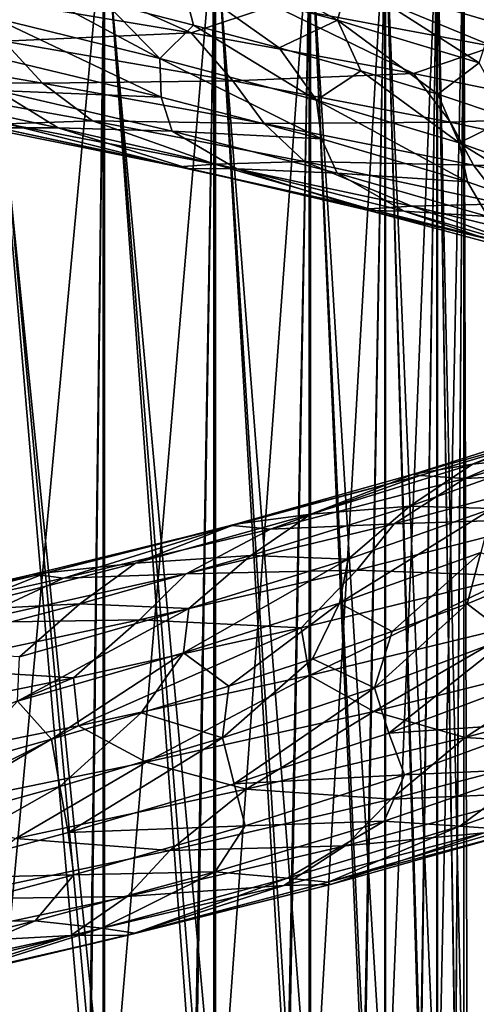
# Model space of a CAD drawing. Header units: metres. Extents: x -109 to 109, y -917 to 389.
# Tile 319 of 656: x 2.28 to 8.63, y -716.3 to -702.61. Entities that reach past the tile are written whole.
import ezdxf

# ---------------------------------------------------------------- set-up
doc = ezdxf.new("R2010")
doc.units = ezdxf.units.M
doc.layers.add('solid_24503124_XXX_01_SW0001', color=7, linetype='CONTINUOUS')
doc.layers.add('solid_24503124_XXX_01_SW0001_01', color=7, linetype='CONTINUOUS')

msp = doc.modelspace()

# ---------------------------------------------------------------- linework, layer by layer
at = {"layer": 'solid_24503124_XXX_01_SW0001'}
for points in [[(-0.370308, -710.973022, 17.99728), (2.472869, -710.322571, 17.850761), (-0.071905, -710.952515, 17.287518)], [(-0.077731, -711.035828, 18.71294), (2.472869, -710.322571, 17.850761), (-0.370308, -710.973022, 17.99728)], [(1.564183, -710.990906, 19.310526), (2.889592, -710.378967, 18.50408), (-0.077731, -711.035828, 18.71294)], [(2.472869, -710.322571, 17.850761), (2.645593, -710.301086, 17.099283), (-0.071905, -710.952515, 17.287518)], [(-0.210389, -713.09198, 20.524387), (3.028834, -711.761719, 20.085403), (-0.229614, -712.424316, 20.288734)], [(0.557266, -715.153381, 15.761759), (2.49478, -715.138489, 16.128181), (-0.080734, -715.784119, 16.286444)], [(0.856522, -716.009766, 18.344393), (2.991288, -715.342651, 18.827953), (-0.060596, -716, 19.03046)]]:
    msp.add_3dface(points, dxfattribs=at)
at = {"layer": 'solid_24503124_XXX_01_SW0001_01'}
for points in [[(1.658268, -718.295532, -407.617523), (1.767249, -701, -408.31424), (3.252809, -718.255371, -407.135498)], [(3.252809, -716.951477, -391.483765), (1.767249, -701, -391.68576), (1.658268, -716.911316, -391.00174)], [(3.437735, -717.830872, -8.512053), (1.744606, -717.78363, -9.055242), (1.744606, -701, -8.319036)], [(3.437735, -717.830872, -8.512053), (1.744606, -701, -8.319036), (3.437735, -701, -7.773801)], [(1.767249, -719.223389, 7.515631), (3.458888, -701, 7.764412), (1.767249, -701, 8.314255)], [(1.767249, -719.223389, 7.515631), (3.458888, -719.175781, 6.967852), (3.458888, -701, 7.764412)], [(3.252809, -718.255371, -407.135498), (1.767249, -701, -408.31424), (3.457262, -701, -407.765137)], [(3.252809, -716.951477, -391.483765), (3.457262, -701, -392.234863), (1.767249, -701, -391.68576)], [(3.252809, -718.255371, -407.135498), (3.457262, -701, -407.765137), (4.722347, -718.190125, -406.352722)], [(4.722347, -717.016724, -392.266541), (3.457262, -701, -392.234863), (3.252809, -716.951477, -391.483765)], [(4.980319, -717.907532, -7.629712), (3.437735, -717.830872, -8.512053), (3.437735, -701, -7.773801)], [(4.980319, -717.907532, -7.629712), (3.437735, -701, -7.773801), (4.980319, -701, -6.888136)], [(4.722347, -718.190125, -406.352722), (3.457262, -701, -407.765137), (4.996175, -701, -406.876648)], [(4.722347, -717.016724, -392.266541), (4.996175, -701, -393.123352), (3.457262, -701, -392.234863)], [(3.458888, -719.175781, 6.967852), (4.999055, -701, 6.874551), (3.458888, -701, 7.764412)], [(3.458888, -719.175781, 6.967852), (4.999055, -719.098755, 6.08133), (4.999055, -701, 6.874551)], [(4.722347, -718.190125, -406.352722), (4.996175, -701, -406.876648), (6.010407, -718.102356, -405.299286)], [(6.010407, -717.104431, -393.319977), (4.996175, -701, -393.123352), (4.722347, -717.016724, -392.266541)], [(6.304805, -718.010254, -6.446858), (4.980319, -717.907532, -7.629712), (4.980319, -701, -6.888136)], [(6.304805, -718.010254, -6.446858), (4.980319, -701, -6.888136), (6.304805, -701, -5.700828)], [(6.010407, -718.102356, -405.299286), (4.996175, -701, -406.876648), (6.316731, -701, -405.687622)], [(6.010407, -717.104431, -393.319977), (6.316731, -701, -394.312378), (4.996175, -701, -393.123352)], [(4.999055, -719.098755, 6.08133), (6.320303, -701, 5.68364), (4.999055, -701, 6.874551)], [(4.999055, -719.098755, 6.08133), (6.320303, -718.995667, 4.894888), (6.320303, -701, 5.68364)], [(6.010407, -718.102356, -405.299286), (6.316731, -701, -405.687622), (7.067492, -717.995422, -404.015686)], [(7.067492, -717.211365, -394.603577), (6.316731, -701, -394.312378), (6.010407, -717.104431, -393.319977)], [(7.353192, -718.134644, -5.015291), (6.304805, -701, -5.700828), (7.353192, -701, -4.263868)], [(7.353192, -718.134644, -5.015291), (6.304805, -718.010254, -6.446858), (6.304805, -701, -5.700828)], [(7.067492, -717.995422, -404.015686), (6.316731, -701, -405.687622), (7.361216, -701, -404.25)], [(7.067492, -717.211365, -394.603577), (7.361216, -701, -395.75), (6.316731, -701, -394.312378)], [(6.320303, -718.995667, 4.894888), (7.364774, -701, 4.243832), (6.320303, -701, 5.68364)], [(6.320303, -718.995667, 4.894888), (7.364774, -718.871033, 3.460483), (7.364774, -701, 4.243832)], [(7.067492, -717.995422, -404.015686), (7.361216, -701, -404.25), (7.852976, -717.873474, -402.551208)], [(7.852976, -717.333374, -396.068054), (7.361216, -701, -395.75), (7.067492, -717.211365, -394.603577)], [(8.079568, -718.275208, -3.397702), (7.353192, -701, -4.263868), (8.079568, -701, -2.640186)], [(8.079568, -718.275208, -3.397702), (7.353192, -718.134644, -5.015291), (7.353192, -701, -4.263868)], [(7.852976, -717.873474, -402.551208), (7.361216, -701, -404.25), (8.083981, -701, -402.626648)], [(7.852976, -717.333374, -396.068054), (8.083981, -701, -397.373352), (7.361216, -701, -395.75)], [(7.364774, -718.871033, 3.460483), (8.086726, -701, 2.618177), (7.364774, -701, 4.243832)], [(7.364774, -718.871033, 3.460483), (8.086726, -718.730347, 1.840929), (8.086726, -701, 2.618177)], [(7.852976, -717.873474, -402.551208), (8.083981, -701, -402.626648), (8.336675, -717.741089, -400.962158)], [(8.336675, -717.465759, -397.657074), (8.083981, -701, -397.373352), (7.852976, -717.333374, -396.068054)], [(8.452125, -718.42572, -1.664927), (8.079568, -701, -2.640186), (8.452125, -701, -0.900884)], [(8.452125, -718.42572, -1.664927), (8.079568, -718.275208, -3.397702), (8.079568, -701, -2.640186)], [(8.336675, -717.741089, -400.962158), (8.083981, -701, -402.626648), (8.453436, -701, -400.888489)], [(8.336675, -717.465759, -397.657074), (8.453436, -701, -399.111511), (8.083981, -701, -397.373352)], [(8.086726, -718.730347, 1.840929), (8.454546, -701, 0.877868), (8.086726, -701, 2.618177)], [(8.086726, -718.730347, 1.840929), (8.454546, -718.579712, 0.10715), (8.454546, -701, 0.877868)], [(8.336675, -717.741089, -400.962158), (8.453436, -701, -400.888489), (8.5, -717.603394, -399.309631)], [(8.5, -717.603394, -399.309631), (8.453436, -701, -399.111511), (8.336675, -717.465759, -397.657074)], [(8.454546, -718.579712, 0.10715), (8.452125, -701, -0.900884), (8.454546, -701, 0.877868)], [(8.454546, -718.579712, 0.10715), (8.452125, -718.42572, -1.664927), (8.452125, -701, -0.900884)], [(8.5, -717.603394, -399.309631), (8.453436, -701, -400.888489), (8.453436, -701, -399.111511)], [(4.640226, -701.482422, -10.965821), (4.527455, -702.042847, -10.721839), (6.6994, -702.621887, -9.74563)], [(6.854851, -702.058289, -9.964356), (4.640226, -701.482422, -10.965821), (6.6994, -702.621887, -9.74563)], [(2.58181, -701.867188, -16.722294), (4.662004, -702.797913, -16.239853), (1.431161, -702.254028, -16.755226)], [(2.58181, -701.867188, -16.722294), (5.806969, -702.417725, -16.001478), (4.662004, -702.797913, -16.239853)], [(4.527455, -702.042847, -10.721839), (3.467489, -702.377197, -10.955966), (4.697346, -702.688599, -10.572228)], [(4.527455, -702.042847, -10.721839), (4.697346, -702.688599, -10.572228), (5.887184, -703.005066, -10.071815)], [(6.6994, -702.621887, -9.74563), (4.527455, -702.042847, -10.721839), (5.887184, -703.005066, -10.071815)], [(6.323298, -701.93689, -15.711534), (8.864882, -702.988831, -14.72933), (5.806969, -702.417725, -16.001478)], [(9.340008, -702.510498, -14.34441), (8.864882, -702.988831, -14.72933), (6.323298, -701.93689, -15.711534)], [(8.703704, -702.020813, -9.256927), (6.854851, -702.058289, -9.964356), (8.85806, -702.649048, -8.593479)], [(2.205513, -702.06958, -11.220194), (1.918763, -702.590759, -11.376103), (4.225185, -703.154297, -10.853967)], [(3.467489, -702.377197, -10.955966), (2.205513, -702.06958, -11.220194), (4.225185, -703.154297, -10.853967)], [(6.854851, -702.058289, -9.964356), (6.6994, -702.621887, -9.74563), (8.664709, -703.216675, -8.407149)], [(8.85806, -702.649048, -8.593479), (6.854851, -702.058289, -9.964356), (8.664709, -703.216675, -8.407149)], [(2.056858, -702.91217, -16.433857), (1.431161, -702.254028, -16.755226), (4.662004, -702.797913, -16.239853)], [(4.697346, -702.688599, -10.572228), (3.467489, -702.377197, -10.955966), (4.225185, -703.154297, -10.853967)], [(5.806969, -702.417725, -16.001478), (7.752294, -703.360779, -15.174929), (4.662004, -702.797913, -16.239853)], [(5.806969, -702.417725, -16.001478), (8.864882, -702.988831, -14.72933), (7.752294, -703.360779, -15.174929)], [(1.918763, -702.590759, -11.376103), (1.888236, -703.125122, -11.676484), (4.24547, -703.689392, -11.156781)], [(4.225185, -703.154297, -10.853967), (1.918763, -702.590759, -11.376103), (4.24547, -703.689392, -11.156781)], [(4.697346, -702.688599, -10.572228), (4.225185, -703.154297, -10.853967), (6.403261, -703.732727, -9.940392)], [(5.887184, -703.005066, -10.071815), (4.697346, -702.688599, -10.572228), (6.403261, -703.732727, -9.940392)], [(6.6994, -702.621887, -9.74563), (5.887184, -703.005066, -10.071815), (7.02398, -703.326477, -9.46057)], [(6.6994, -702.621887, -9.74563), (7.02398, -703.326477, -9.46057), (8.093, -703.651917, -8.746687)], [(8.664709, -703.216675, -8.407149), (6.6994, -702.621887, -9.74563), (8.093, -703.651917, -8.746687)], [(5.242063, -703.465942, -15.811296), (2.056858, -702.91217, -16.433857), (4.662004, -702.797913, -16.239853)], [(5.242063, -703.465942, -15.811296), (4.662004, -702.797913, -16.239853), (7.752294, -703.360779, -15.174929)], [(2.593837, -703.497009, -15.945165), (-0.569141, -702.956726, -16.107355), (2.056858, -702.91217, -16.433857)], [(0.24398, -703.473206, -15.565959), (-0.569141, -702.956726, -16.107355), (2.593837, -703.497009, -15.945165)], [(2.593837, -703.497009, -15.945165), (2.056858, -702.91217, -16.433857), (5.242063, -703.465942, -15.811296)], [(8.864882, -702.988831, -14.72933), (10.611003, -703.94635, -13.596202), (7.752294, -703.360779, -15.174929)], [(4.24547, -703.689392, -11.156781), (1.888236, -703.125122, -11.676484), (1.966602, -703.598633, -12.117996)], [(7.02398, -703.326477, -9.46057), (5.887184, -703.005066, -10.071815), (6.403261, -703.732727, -9.940392)], [(4.225185, -703.154297, -10.853967), (4.24547, -703.689392, -11.156781), (6.47363, -704.270081, -10.236666)], [(6.403261, -703.732727, -9.940392), (4.225185, -703.154297, -10.853967), (6.47363, -704.270081, -10.236666)], [(8.664709, -703.216675, -8.407149), (8.093, -703.651917, -8.746687), (9.087613, -703.982788, -7.933994)], [(8.267218, -704.041138, -14.6448), (5.242063, -703.465942, -15.811296), (7.752294, -703.360779, -15.174929)], [(7.02398, -703.326477, -9.46057), (6.403261, -703.732727, -9.940392), (8.387805, -704.328491, -8.666433)], [(8.093, -703.651917, -8.746687), (7.02398, -703.326477, -9.46057), (8.387805, -704.328491, -8.666433)], [(8.267218, -704.041138, -14.6448), (7.752294, -703.360779, -15.174929), (10.611003, -703.94635, -13.596202)], [(3.291429, -704.018555, -15.274743), (0.24398, -703.473206, -15.565959), (2.593837, -703.497009, -15.945165)], [(2.102059, -704.060303, -14.792816), (0.24398, -703.473206, -15.565959), (3.291429, -704.018555, -15.274743)], [(5.677946, -704.056091, -15.240126), (2.593837, -703.497009, -15.945165), (5.242063, -703.465942, -15.811296)], [(3.291429, -704.018555, -15.274743), (2.593837, -703.497009, -15.945165), (5.677946, -704.056091, -15.240126)], [(5.677946, -704.056091, -15.240126), (5.242063, -703.465942, -15.811296), (8.267218, -704.041138, -14.6448)], [(2.811813, -704.116882, -12.565983), (0.24109, -703.564819, -12.814853), (1.9802, -704.119324, -13.370158)], [(1.966602, -703.598633, -12.117996), (0.24109, -703.564819, -12.814853), (2.811813, -704.116882, -12.565983)], [(4.396734, -704.163635, -11.579712), (1.966602, -703.598633, -12.117996), (2.811813, -704.116882, -12.565983)], [(4.24547, -703.689392, -11.156781), (1.966602, -703.598633, -12.117996), (4.396734, -704.163635, -11.579712)], [(9.087613, -703.982788, -7.933994), (8.093, -703.651917, -8.746687), (8.387805, -704.328491, -8.666433)], [(6.47363, -704.270081, -10.236666), (4.24547, -703.689392, -11.156781), (4.396734, -704.163635, -11.579712)], [(6.403261, -703.732727, -9.940392), (6.47363, -704.270081, -10.236666), (8.506067, -704.869507, -8.947612)], [(8.387805, -704.328491, -8.666433), (6.403261, -703.732727, -9.940392), (8.506067, -704.869507, -8.947612)], [(11.041918, -704.641235, -12.974648), (8.267218, -704.041138, -14.6448), (10.611003, -703.94635, -13.596202)], [(4.492608, -704.659973, -13.597208), (1.709295, -704.098755, -14.120425), (2.102059, -704.060303, -14.792816)], [(4.993609, -704.621704, -14.191789), (2.102059, -704.060303, -14.792816), (3.291429, -704.018555, -15.274743)], [(4.492608, -704.659973, -13.597208), (2.102059, -704.060303, -14.792816), (4.993609, -704.621704, -14.191789)], [(6.239031, -704.584229, -14.462543), (3.291429, -704.018555, -15.274743), (5.677946, -704.056091, -15.240126)], [(4.993609, -704.621704, -14.191789), (3.291429, -704.018555, -15.274743), (6.239031, -704.584229, -14.462543)], [(8.589623, -704.638062, -14.011338), (5.677946, -704.056091, -15.240126), (8.267218, -704.041138, -14.6448)], [(6.239031, -704.584229, -14.462543), (5.677946, -704.056091, -15.240126), (8.589623, -704.638062, -14.011338)], [(8.589623, -704.638062, -14.011338), (8.267218, -704.041138, -14.6448), (11.041918, -704.641235, -12.974648)], [(9.087613, -703.982788, -7.933994), (8.387805, -704.328491, -8.666433), (10.116923, -704.943542, -7.068668)], [(1.9802, -704.119324, -13.370158), (1.709295, -704.098755, -14.120425), (4.492608, -704.659973, -13.597208)], [(2.811813, -704.116882, -12.565983), (1.9802, -704.119324, -13.370158), (4.625868, -704.68335, -12.812113)], [(4.625868, -704.68335, -12.812113), (1.9802, -704.119324, -13.370158), (4.492608, -704.659973, -13.597208)], [(5.297253, -704.686035, -11.87798), (2.811813, -704.116882, -12.565983), (4.625868, -704.68335, -12.812113)], [(4.396734, -704.163635, -11.579712), (2.811813, -704.116882, -12.565983), (5.297253, -704.686035, -11.87798)], [(6.693224, -704.746643, -10.62872), (4.396734, -704.163635, -11.579712), (5.297253, -704.686035, -11.87798)], [(6.47363, -704.270081, -10.236666), (4.396734, -704.163635, -11.579712), (6.693224, -704.746643, -10.62872)], [(8.506067, -704.869507, -8.947612), (6.47363, -704.270081, -10.236666), (6.693224, -704.746643, -10.62872)], [(8.387805, -704.328491, -8.666433), (8.506067, -704.869507, -8.947612), (10.27933, -705.489502, -7.326685)], [(10.116923, -704.943542, -7.068668), (8.387805, -704.328491, -8.666433), (10.27933, -705.489502, -7.326685)], [(7.138638, -705.242737, -12.598667), (4.492608, -704.659973, -13.597208), (4.993609, -704.621704, -14.191789)], [(7.733028, -705.205811, -13.098297), (4.993609, -704.621704, -14.191789), (6.239031, -704.584229, -14.462543)], [(7.138638, -705.242737, -12.598667), (4.993609, -704.621704, -14.191789), (7.733028, -705.205811, -13.098297)], [(8.998583, -705.173767, -13.154235), (6.239031, -704.584229, -14.462543), (8.589623, -704.638062, -14.011338)], [(7.733028, -705.205811, -13.098297), (6.239031, -704.584229, -14.462543), (8.998583, -705.173767, -13.154235)], [(11.241713, -705.246033, -12.300447), (8.589623, -704.638062, -14.011338), (11.041918, -704.641235, -12.974648)], [(8.998583, -705.173767, -13.154235), (8.589623, -704.638062, -14.011338), (11.241713, -705.246033, -12.300447)], [(4.625868, -704.68335, -12.812113), (4.492608, -704.659973, -13.597208), (7.138638, -705.242737, -12.598667)], [(7.130692, -705.268188, -11.803893), (4.625868, -704.68335, -12.812113), (7.138638, -705.242737, -12.598667)], [(5.297253, -704.686035, -11.87798), (4.625868, -704.68335, -12.812113), (7.130692, -705.268188, -11.803893)], [(7.623089, -705.275452, -10.772131), (5.297253, -704.686035, -11.87798), (7.130692, -705.268188, -11.803893)], [(6.693224, -704.746643, -10.62872), (5.297253, -704.686035, -11.87798), (7.623089, -705.275452, -10.772131)], [(8.787371, -705.349976, -9.297553), (6.693224, -704.746643, -10.62872), (7.623089, -705.275452, -10.772131)], [(8.506067, -704.869507, -8.947612), (6.693224, -704.746643, -10.62872), (8.787371, -705.349976, -9.297553)], [(10.27933, -705.489502, -7.326685), (8.506067, -704.869507, -8.947612), (8.787371, -705.349976, -9.297553)], [(10.238441, -705.815308, -11.55007), (7.733028, -705.205811, -13.098297), (8.998583, -705.173767, -13.154235)], [(7.130692, -705.268188, -11.803893), (7.138638, -705.242737, -12.598667), (9.568299, -705.849854, -11.159535)], [(9.419793, -705.876343, -10.380269), (7.130692, -705.268188, -11.803893), (9.568299, -705.849854, -11.159535)], [(7.623089, -705.275452, -10.772131), (7.130692, -705.268188, -11.803893), (9.419793, -705.876343, -10.380269)], [(9.568299, -705.849854, -11.159535), (7.138638, -705.242737, -12.598667), (7.733028, -705.205811, -13.098297)], [(9.719069, -705.887268, -9.283925), (7.623089, -705.275452, -10.772131), (9.419793, -705.876343, -10.380269)], [(8.787371, -705.349976, -9.297553), (7.623089, -705.275452, -10.772131), (9.719069, -705.887268, -9.283925)], [(9.568299, -705.849854, -11.159535), (7.733028, -705.205811, -13.098297), (10.238441, -705.815308, -11.55007)], [(8.574249, -708.793701, 14.019674), (10.557571, -708.088135, 12.373928), (9.678732, -708.674683, 12.410509)], [(9.988375, -708.223389, 13.791794), (10.557571, -708.088135, 12.373928), (8.574249, -708.793701, 14.019674)], [(7.754807, -708.930969, 15.322836), (9.988375, -708.223389, 13.791794), (8.574249, -708.793701, 14.019674)], [(10.210027, -708.240173, 14.534184), (9.988375, -708.223389, 13.791794), (7.754807, -708.930969, 15.322836)], [(7.845895, -708.950439, 16.090782), (10.210027, -708.240173, 14.534184), (7.754807, -708.930969, 15.322836)], [(8.468431, -708.991882, 16.55817), (10.210027, -708.240173, 14.534184), (7.845895, -708.950439, 16.090782)], [(8.468431, -708.991882, 16.55817), (10.907263, -708.273743, 14.883555), (10.210027, -708.240173, 14.534184)], [(10.148147, -708.907471, 16.274902), (10.907263, -708.273743, 14.883555), (8.468431, -708.991882, 16.55817)], [(7.703349, -709.375, 13.897127), (9.678732, -708.674683, 12.410509), (8.851323, -709.409485, 12.519917)], [(8.574249, -708.793701, 14.019674), (9.678732, -708.674683, 12.410509), (7.703349, -709.375, 13.897127)], [(6.328774, -709.489258, 15.291618), (8.574249, -708.793701, 14.019674), (7.703349, -709.375, 13.897127)], [(7.754807, -708.930969, 15.322836), (8.574249, -708.793701, 14.019674), (6.328774, -709.489258, 15.291618)], [(5.239587, -709.646484, 17.207262), (7.845895, -708.950439, 16.090782), (5.281236, -709.625427, 16.436106)], [(5.76751, -709.695679, 17.776777), (7.845895, -708.950439, 16.090782), (5.239587, -709.646484, 17.207262)], [(5.281236, -709.625427, 16.436106), (7.754807, -708.930969, 15.322836), (6.328774, -709.489258, 15.291618)], [(7.845895, -708.950439, 16.090782), (7.754807, -708.930969, 15.322836), (5.281236, -709.625427, 16.436106)], [(5.76751, -709.695679, 17.776777), (8.468431, -708.991882, 16.55817), (7.845895, -708.950439, 16.090782)], [(7.485775, -709.622437, 17.785446), (8.468431, -708.991882, 16.55817), (5.76751, -709.695679, 17.776777)], [(7.485775, -709.622437, 17.785446), (10.148147, -708.907471, 16.274902), (8.468431, -708.991882, 16.55817)], [(9.775117, -709.548401, 17.171734), (10.148147, -708.907471, 16.274902), (7.485775, -709.622437, 17.785446)], [(5.493181, -710.063477, 15.014442), (7.703349, -709.375, 13.897127), (6.847642, -710.112061, 13.866456)], [(6.328774, -709.489258, 15.291618), (7.703349, -709.375, 13.897127), (5.493181, -710.063477, 15.014442)], [(8.851323, -709.409485, 12.519917), (8.688394, -710.022034, 12.259692), (6.726564, -710.726501, 13.579313)], [(6.847642, -710.112061, 13.866456), (8.851323, -709.409485, 12.519917), (6.726564, -710.726501, 13.579313)], [(7.703349, -709.375, 13.897127), (8.851323, -709.409485, 12.519917), (6.847642, -710.112061, 13.866456)], [(3.890073, -710.169312, 16.151949), (6.328774, -709.489258, 15.291618), (5.493181, -710.063477, 15.014442)], [(5.281236, -709.625427, 16.436106), (6.328774, -709.489258, 15.291618), (3.890073, -710.169312, 16.151949)], [(6.96439, -710.263916, 18.597572), (9.775117, -709.548401, 17.171734), (7.485775, -709.622437, 17.785446)], [(9.168484, -710.345581, 18.000408), (9.775117, -709.548401, 17.171734), (6.96439, -710.263916, 18.597572)], [(2.472869, -710.322571, 17.850761), (5.239587, -709.646484, 17.207262), (2.645593, -710.301086, 17.099283)], [(2.889592, -710.378967, 18.50408), (5.239587, -709.646484, 17.207262), (2.472869, -710.322571, 17.850761)], [(2.645593, -710.301086, 17.099283), (5.281236, -709.625427, 16.436106), (3.890073, -710.169312, 16.151949)], [(5.239587, -709.646484, 17.207262), (5.281236, -709.625427, 16.436106), (2.645593, -710.301086, 17.099283)], [(2.889592, -710.378967, 18.50408), (5.76751, -709.695679, 17.776777), (5.239587, -709.646484, 17.207262)], [(4.59489, -710.31897, 18.808384), (5.76751, -709.695679, 17.776777), (2.889592, -710.378967, 18.50408)], [(4.59489, -710.31897, 18.808384), (7.485775, -709.622437, 17.785446), (5.76751, -709.695679, 17.776777)], [(6.96439, -710.263916, 18.597572), (7.485775, -709.622437, 17.785446), (4.59489, -710.31897, 18.808384)], [(3.116674, -710.735046, 15.730611), (5.493181, -710.063477, 15.014442), (4.632225, -710.800476, 14.8387)], [(3.890073, -710.169312, 16.151949), (5.493181, -710.063477, 15.014442), (3.116674, -710.735046, 15.730611)], [(6.847642, -710.112061, 13.866456), (6.726564, -710.726501, 13.579313), (4.556703, -711.416016, 14.532346)], [(4.632225, -710.800476, 14.8387), (6.847642, -710.112061, 13.866456), (4.556703, -711.416016, 14.532346)], [(5.493181, -710.063477, 15.014442), (6.847642, -710.112061, 13.866456), (4.632225, -710.800476, 14.8387)], [(6.726564, -710.726501, 13.579313), (8.688394, -710.022034, 12.259692), (7.458149, -711.117798, 12.990582)], [(8.688394, -710.022034, 12.259692), (8.497804, -710.731628, 12.249084), (7.458149, -711.117798, 12.990582)], [(8.688394, -710.022034, 12.259692), (9.461863, -710.341614, 11.410309), (8.497804, -710.731628, 12.249084)], [(1.33299, -710.828491, 16.572636), (3.890073, -710.169312, 16.151949), (3.116674, -710.735046, 15.730611)], [(2.645593, -710.301086, 17.099283), (3.890073, -710.169312, 16.151949), (1.33299, -710.828491, 16.572636)], [(-0.077731, -711.035828, 18.71294), (2.889592, -710.378967, 18.50408), (2.472869, -710.322571, 17.850761)], [(-0.071905, -710.952515, 17.287518), (2.645593, -710.301086, 17.099283), (1.33299, -710.828491, 16.572636)], [(1.564183, -710.990906, 19.310526), (4.59489, -710.31897, 18.808384), (2.889592, -710.378967, 18.50408)], [(3.942816, -710.957825, 19.513844), (4.59489, -710.31897, 18.808384), (1.564183, -710.990906, 19.310526)], [(3.942816, -710.957825, 19.513844), (6.96439, -710.263916, 18.597572), (4.59489, -710.31897, 18.808384)], [(6.193594, -711.066589, 19.313017), (6.96439, -710.263916, 18.597572), (3.942816, -710.957825, 19.513844)], [(6.193594, -711.066589, 19.313017), (9.168484, -710.345581, 18.000408), (6.96439, -710.263916, 18.597572)], [(6.308443, -711.728027, 19.528982), (9.168484, -710.345581, 18.000408), (6.193594, -711.066589, 19.313017)], [(6.308443, -711.728027, 19.528982), (9.326537, -711.000916, 18.194502), (9.168484, -710.345581, 18.000408)], [(8.497804, -710.731628, 12.249084), (9.461863, -710.341614, 11.410309), (9.100904, -711.192566, 11.834719)], [(0.645559, -711.384521, 16.020309), (3.116674, -710.735046, 15.730611), (2.274778, -711.469604, 15.408117)], [(1.33299, -710.828491, 16.572636), (3.116674, -710.735046, 15.730611), (0.645559, -711.384521, 16.020309)], [(4.632225, -710.800476, 14.8387), (4.556703, -711.416016, 14.532346), (2.247102, -712.08551, 15.090783)], [(2.274778, -711.469604, 15.408117), (4.632225, -710.800476, 14.8387), (2.247102, -712.08551, 15.090783)], [(3.116674, -710.735046, 15.730611), (4.632225, -710.800476, 14.8387), (2.274778, -711.469604, 15.408117)], [(4.556703, -711.416016, 14.532346), (6.726564, -710.726501, 13.579313), (5.185209, -711.876648, 14.156341)], [(6.726564, -710.726501, 13.579313), (6.351288, -711.499573, 13.628179), (5.185209, -711.876648, 14.156341)], [(6.726564, -710.726501, 13.579313), (7.458149, -711.117798, 12.990582), (6.351288, -711.499573, 13.628179)], [(8.497804, -710.731628, 12.249084), (9.100904, -711.192566, 11.834719), (7.210354, -711.902954, 13.218492)], [(7.458149, -711.117798, 12.990582), (8.497804, -710.731628, 12.249084), (7.210354, -711.902954, 13.218492)], [(0.801559, -711.623779, 19.888416), (3.942816, -710.957825, 19.513844), (1.564183, -710.990906, 19.310526)], [(3.028834, -711.761719, 20.085403), (3.942816, -710.957825, 19.513844), (0.801559, -711.623779, 19.888416)], [(3.028834, -711.761719, 20.085403), (6.193594, -711.066589, 19.313017), (3.942816, -710.957825, 19.513844)], [(3.096925, -712.427368, 20.315409), (6.193594, -711.066589, 19.313017), (3.028834, -711.761719, 20.085403)], [(3.096925, -712.427368, 20.315409), (6.308443, -711.728027, 19.528982), (6.193594, -711.066589, 19.313017)], [(6.308443, -711.728027, 19.528982), (7.200943, -712.228882, 19.261665), (9.326537, -711.000916, 18.194502)], [(9.326537, -711.000916, 18.194502), (7.200943, -712.228882, 19.261665), (10.1402, -711.496216, 17.791824)], [(6.351288, -711.499573, 13.628179), (7.458149, -711.117798, 12.990582), (7.210354, -711.902954, 13.218492)], [(7.210354, -711.902954, 13.218492), (9.100904, -711.192566, 11.834719), (7.410964, -712.532715, 13.381001)], [(9.100904, -711.192566, 11.834719), (9.334388, -711.815002, 11.961126), (7.410964, -712.532715, 13.381001)], [(2.247102, -712.08551, 15.090783), (4.556703, -711.416016, 14.532346), (2.719919, -712.613281, 14.867815)], [(4.556703, -711.416016, 14.532346), (3.969967, -712.248474, 14.571131), (2.719919, -712.613281, 14.867815)], [(4.556703, -711.416016, 14.532346), (5.185209, -711.876648, 14.156341), (3.969967, -712.248474, 14.571131)], [(-0.229614, -712.424316, 20.288734), (3.028834, -711.761719, 20.085403), (0.801559, -711.623779, 19.888416)], [(6.351288, -711.499573, 13.628179), (7.210354, -711.902954, 13.218492), (5.100763, -712.597717, 14.249954)], [(5.185209, -711.876648, 14.156341), (6.351288, -711.499573, 13.628179), (5.100763, -712.597717, 14.249954)], [(10.1402, -711.496216, 17.791824), (7.200943, -712.228882, 19.261665), (8.47154, -712.590881, 18.553293)], [(10.1402, -711.496216, 17.791824), (8.47154, -712.590881, 18.553293), (11.259475, -711.847534, 16.882753)], [(-0.210389, -713.09198, 20.524387), (3.096925, -712.427368, 20.315409), (3.028834, -711.761719, 20.085403)], [(3.096925, -712.427368, 20.315409), (4.035946, -712.936035, 20.20166), (6.308443, -711.728027, 19.528982)], [(6.308443, -711.728027, 19.528982), (4.035946, -712.936035, 20.20166), (7.200943, -712.228882, 19.261665)], [(3.969967, -712.248474, 14.571131), (5.185209, -711.876648, 14.156341), (5.100763, -712.597717, 14.249954)], [(7.410964, -712.532715, 13.381001), (9.334388, -711.815002, 11.961126), (9.614002, -712.38501, 12.256968)], [(10.298626, -712.702759, 17.162525), (11.259475, -711.847534, 16.882753), (8.47154, -712.590881, 18.553293)], [(5.100763, -712.597717, 14.249954), (7.210354, -711.902954, 13.218492), (5.262349, -713.233521, 14.44228)], [(7.210354, -711.902954, 13.218492), (7.410964, -712.532715, 13.381001), (5.262349, -713.233521, 14.44228)], [(2.247102, -712.08551, 15.090783), (2.719919, -712.613281, 14.867815), (1.448305, -712.969727, 15.043002)], [(2.719919, -712.613281, 14.867815), (3.969967, -712.248474, 14.571131), (2.836431, -713.271545, 14.898556)], [(3.969967, -712.248474, 14.571131), (5.100763, -712.597717, 14.249954), (2.836431, -713.271545, 14.898556)], [(7.200943, -712.228882, 19.261665), (4.035946, -712.936035, 20.20166), (5.428444, -713.308716, 19.714293)], [(7.200943, -712.228882, 19.261665), (5.428444, -713.308716, 19.714293), (8.47154, -712.590881, 18.553293)], [(-0.210389, -713.09198, 20.524387), (0.763794, -713.605652, 20.573597), (3.096925, -712.427368, 20.315409)], [(3.096925, -712.427368, 20.315409), (0.763794, -713.605652, 20.573597), (4.035946, -712.936035, 20.20166)], [(7.410964, -712.532715, 13.381001), (9.614002, -712.38501, 12.256968), (7.628689, -713.110413, 13.718192)], [(7.628689, -713.110413, 13.718192), (9.614002, -712.38501, 12.256968), (9.472516, -713.026794, 13.082224)], [(5.262349, -713.233521, 14.44228), (7.410964, -712.532715, 13.381001), (7.628689, -713.110413, 13.718192)], [(2.719919, -712.613281, 14.867815), (2.836431, -713.271545, 14.898556), (0.486404, -713.919373, 15.142646)], [(1.448305, -712.969727, 15.043002), (2.719919, -712.613281, 14.867815), (0.486404, -713.919373, 15.142646)], [(2.836431, -713.271545, 14.898556), (5.100763, -712.597717, 14.249954), (2.953961, -713.911865, 15.113318)], [(5.100763, -712.597717, 14.249954), (5.262349, -713.233521, 14.44228), (2.953961, -713.911865, 15.113318)], [(7.445749, -713.446655, 18.667732), (8.47154, -712.590881, 18.553293), (5.428444, -713.308716, 19.714293)], [(7.445749, -713.446655, 18.667732), (10.298626, -712.702759, 17.162525), (8.47154, -712.590881, 18.553293)], [(9.625455, -713.357605, 17.035166), (10.298626, -712.702759, 17.162525), (7.445749, -713.446655, 18.667732)], [(4.035946, -712.936035, 20.20166), (0.763794, -713.605652, 20.573597), (2.223281, -713.99408, 20.333298)], [(4.035946, -712.936035, 20.20166), (2.223281, -713.99408, 20.333298), (5.428444, -713.308716, 19.714293)], [(5.262349, -713.233521, 14.44228), (7.628689, -713.110413, 13.718192), (5.411584, -713.817444, 14.809452)], [(5.411584, -713.817444, 14.809452), (7.628689, -713.110413, 13.718192), (7.345059, -713.75415, 14.500519)], [(7.345059, -713.75415, 14.500519), (9.472516, -713.026794, 13.082224), (8.397668, -713.825134, 14.633112)], [(7.628689, -713.110413, 13.718192), (9.472516, -713.026794, 13.082224), (7.345059, -713.75415, 14.500519)], [(9.472516, -713.026794, 13.082224), (10.539699, -713.081543, 13.025706), (8.397668, -713.825134, 14.633112)], [(8.397668, -713.825134, 14.633112), (10.539699, -713.081543, 13.025706), (9.050014, -713.871216, 15.056667)], [(2.953961, -713.911865, 15.113318), (5.262349, -713.233521, 14.44228), (5.411584, -713.817444, 14.809452)], [(0.486404, -713.919373, 15.142646), (2.836431, -713.271545, 14.898556), (0.556298, -714.562622, 15.371919)], [(2.836431, -713.271545, 14.898556), (2.953961, -713.911865, 15.113318), (0.556298, -714.562622, 15.371919)], [(4.365898, -714.161255, 19.652636), (5.428444, -713.308716, 19.714293), (2.223281, -713.99408, 20.333298)], [(4.365898, -714.161255, 19.652636), (7.445749, -713.446655, 18.667732), (5.428444, -713.308716, 19.714293)], [(6.801668, -714.096069, 18.420391), (9.625455, -713.357605, 17.035166), (7.445749, -713.446655, 18.667732)], [(8.735461, -713.91803, 16.870588), (9.625455, -713.357605, 17.035166), (6.801668, -714.096069, 18.420391)], [(6.801668, -714.096069, 18.420391), (7.445749, -713.446655, 18.667732), (4.365898, -714.161255, 19.652636)], [(4.995104, -714.459961, 15.525498), (7.345059, -713.75415, 14.500519), (6.000358, -714.547791, 15.841034)], [(5.411584, -713.817444, 14.809452), (7.345059, -713.75415, 14.500519), (4.995104, -714.459961, 15.525498)], [(7.345059, -713.75415, 14.500519), (8.397668, -713.825134, 14.633112), (6.000358, -714.547791, 15.841034)], [(0.556298, -714.562622, 15.371919), (2.953961, -713.911865, 15.113318), (3.030211, -714.500183, 15.498257)], [(2.953961, -713.911865, 15.113318), (5.411584, -713.817444, 14.809452), (3.030211, -714.500183, 15.498257)], [(3.030211, -714.500183, 15.498257), (5.411584, -713.817444, 14.809452), (4.995104, -714.459961, 15.525498)], [(5.953009, -714.646423, 18.099222), (8.735461, -713.91803, 16.870588), (6.801668, -714.096069, 18.420391)], [(6.600118, -714.634399, 17.135029), (8.735461, -713.91803, 16.870588), (5.953009, -714.646423, 18.099222)], [(6.000358, -714.547791, 15.841034), (8.397668, -713.825134, 14.633112), (6.566037, -714.604248, 16.372425)], [(8.397668, -713.825134, 14.633112), (9.050014, -713.871216, 15.056667), (6.566037, -714.604248, 16.372425)], [(6.566037, -714.604248, 16.372425), (9.050014, -713.871216, 15.056667), (9.213883, -713.898743, 15.80359)], [(6.566037, -714.604248, 16.372425), (9.213883, -713.898743, 15.80359), (6.600118, -714.634399, 17.135029)], [(6.600118, -714.634399, 17.135029), (9.213883, -713.898743, 15.80359), (8.735461, -713.91803, 16.870588)], [(1.153843, -714.8396, 20.086662), (4.365898, -714.161255, 19.652636), (2.223281, -713.99408, 20.333298)], [(3.771586, -714.80365, 19.294035), (4.365898, -714.161255, 19.652636), (1.153843, -714.8396, 20.086662)], [(3.771586, -714.80365, 19.294035), (6.801668, -714.096069, 18.420391), (4.365898, -714.161255, 19.652636)], [(5.953009, -714.646423, 18.099222), (6.801668, -714.096069, 18.420391), (3.771586, -714.80365, 19.294035)], [(2.49478, -715.138489, 16.128181), (4.995104, -714.459961, 15.525498), (3.420618, -715.242981, 16.613138)], [(3.030211, -714.500183, 15.498257), (4.995104, -714.459961, 15.525498), (2.49478, -715.138489, 16.128181)], [(4.995104, -714.459961, 15.525498), (6.000358, -714.547791, 15.841034), (3.420618, -715.242981, 16.613138)], [(0.556298, -714.562622, 15.371919), (3.030211, -714.500183, 15.498257), (0.557266, -715.153381, 15.761759)], [(0.557266, -715.153381, 15.761759), (3.030211, -714.500183, 15.498257), (2.49478, -715.138489, 16.128181)], [(3.420618, -715.242981, 16.613138), (6.000358, -714.547791, 15.841034), (3.881744, -715.309021, 17.234604)], [(3.785574, -715.34021, 17.99111), (6.600118, -714.634399, 17.135029), (5.953009, -714.646423, 18.099222)], [(3.881744, -715.309021, 17.234604), (6.600118, -714.634399, 17.135029), (3.785574, -715.34021, 17.99111)], [(6.000358, -714.547791, 15.841034), (6.566037, -714.604248, 16.372425), (3.881744, -715.309021, 17.234604)], [(3.881744, -715.309021, 17.234604), (6.566037, -714.604248, 16.372425), (6.600118, -714.634399, 17.135029)], [(2.991288, -715.342651, 18.827953), (5.953009, -714.646423, 18.099222), (3.771586, -714.80365, 19.294035)], [(3.785574, -715.34021, 17.99111), (5.953009, -714.646423, 18.099222), (2.991288, -715.342651, 18.827953)], [(0.627569, -715.47345, 19.627224), (3.771586, -714.80365, 19.294035), (1.153843, -714.8396, 20.086662)], [(2.991288, -715.342651, 18.827953), (3.771586, -714.80365, 19.294035), (0.627569, -715.47345, 19.627224)], [(-0.080734, -715.784119, 16.286444), (2.49478, -715.138489, 16.128181), (0.737437, -715.904846, 16.924381)], [(2.49478, -715.138489, 16.128181), (3.420618, -715.242981, 16.613138), (0.737437, -715.904846, 16.924381)], [(0.737437, -715.904846, 16.924381), (3.420618, -715.242981, 16.613138), (1.079855, -715.97937, 17.616419)], [(3.420618, -715.242981, 16.613138), (3.881744, -715.309021, 17.234604), (1.079855, -715.97937, 17.616419)], [(1.079855, -715.97937, 17.616419), (3.881744, -715.309021, 17.234604), (3.785574, -715.34021, 17.99111)], [(-0.060596, -716, 19.03046), (2.991288, -715.342651, 18.827953), (0.627569, -715.47345, 19.627224)], [(0.856522, -716.009766, 18.344393), (3.785574, -715.34021, 17.99111), (2.991288, -715.342651, 18.827953)], [(1.079855, -715.97937, 17.616419), (3.785574, -715.34021, 17.99111), (0.856522, -716.009766, 18.344393)]]:
    msp.add_3dface(points, dxfattribs=at)

doc.saveas('drawing.dxf')
